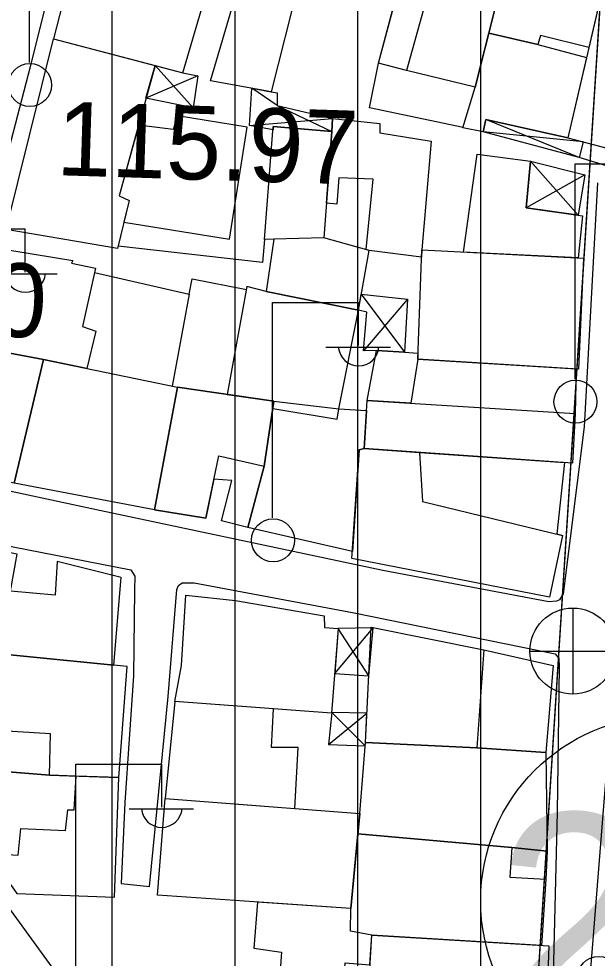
# Model space of a CAD drawing. Extents: x 417997 to 421451, y 4451742 to 4455216.
# Drawn here: x 419754.1 to 419801.2, y 4452848.9 to 4452925.3 of the extents above; entities that cross this region are included whole.
import ezdxf

# ---------------------------------------------------------------- set-up
doc = ezdxf.new("R2010")
doc.units = 0
for name, color, linetype in [('ADAKENARI', 7, 'Continuous'), ('B_Mesken', 7, 'Continuous'), ('B_Sundurma', 7, 'Continuous'), ('B_Teras', 7, 'Continuous'), ('KD_DAIRE', 7, 'Continuous'), ('KD_YGEN', 7, 'Continuous'), ('PL_KON_MEV_350', 7, 'Continuous'), ('S_Elektrik_Diregi', 7, 'Continuous'), ('S_Rogar_Kapagi_Buski', 7, 'Continuous'), ('Sinir_Duvar_tek_tarafa_ait', 7, 'Continuous'), ('TR_ORTAYOGUNKONUT', 7, 'Continuous'), ('Y_Kot_Noktasi', 7, 'Continuous'), ('Y_Yol_Kotu', 7, 'Continuous'), ('Yol_Sose', 7, 'Continuous')]:
    doc.layers.add(name, color=color, linetype=linetype)

msp = doc.modelspace()

# ---------------------------------------------------------------- linework, layer by layer
at = {"layer": 'ADAKENARI'}
msp.add_line((419805.412, 4452988.482), (419786.294, 4452689.029), dxfattribs=at)
msp.add_line((419805.412, 4452988.482), (419786.294, 4452689.029), dxfattribs=at)
at = {"layer": 'B_Mesken'}
for points in [[(419787.575, 4452937.726), (419803.028, 4452933.551), (419800.546, 4452922.915), (419796.601, 4452923.896), (419796.407, 4452923.17), (419792.406, 4452924.084), (419792.932, 4452926.157), (419787.473, 4452927.451), (419787.676, 4452928.181), (419785.339, 4452928.836)], [(419756.955, 4452923.625), (419767.485, 4452920.863), (419770.42, 4452930.842), (419759.463, 4452933.349)], [(419798.832, 4452915.578), (419802.551, 4452914.609), (419803.596, 4452918.497), (419805.256, 4452918.03), (419805.772, 4452920.336), (419804.609, 4452920.709), (419805.689, 4452923.96), (419807.94, 4452923.087), (419810.046, 4452931.679), (419803.028, 4452933.551), (419800.35, 4452922.074)], [(419777.36, 4452930.874), (419776.933, 4452928.233), (419774.676, 4452919.329), (419769.757, 4452920.222), (419772.687, 4452930.16), (419773.835, 4452929.85), (419774.193, 4452931.544)], [(419787.473, 4452927.451), (419792.932, 4452926.157), (419791.291, 4452919.695), (419785.69, 4452921.057), (419783.435, 4452921.642), (419784.491, 4452925.631), (419785.339, 4452928.836), (419787.676, 4452928.181)], [(419798.832, 4452915.578), (419792.161, 4452917.056), (419791.941, 4452916.05), (419790.3, 4452916.385), (419791.291, 4452919.695), (419792.406, 4452924.084), (419796.407, 4452923.17), (419800.36, 4452922.117)], [(419765.232, 4452921.454), (419762.303, 4452910.855), (419763.122, 4452910.47), (419762.186, 4452906.588), (419753.101, 4452908.125), (419756.955, 4452923.625)], [(419762.702, 4452908.728), (419771.296, 4452907.325), (419772.719, 4452916.443), (419767.055, 4452917.361), (419766.712, 4452916.259), (419763.895, 4452916.618), (419762.303, 4452910.855), (419763.122, 4452910.47)], [(419782.415, 4452906.484), (419783.002, 4452912.214), (419780.203, 4452912.314), (419780.04, 4452910.182), (419779.184, 4452910.254), (419779.616, 4452916.101), (419779.676, 4452917.155), (419783.538, 4452916.748), (419783.521, 4452915.991), (419787.723, 4452915.292), (419786.942, 4452906.458), (419786.92, 4452905.871), (419782.654, 4452906.417)], [(419774.91, 4452907.332), (419774.135, 4452907.32), (419774.86, 4452916.503), (419779.616, 4452916.101), (419778.977, 4452907.451)], [(419790.333, 4452906.286), (419791.461, 4452914.239), (419795.803, 4452913.68), (419795.441, 4452909.884), (419800.027, 4452909.232), (419799.691, 4452905.812)], [(419774.91, 4452907.332), (419774.29, 4452903.086), (419781.785, 4452901.564), (419782.654, 4452906.417), (419778.977, 4452907.451)], [(419750.517, 4452898.609), (419752.043, 4452906.651), (419758.528, 4452905.589), (419758.419, 4452905.392), (419760.381, 4452904.97), (419759.319, 4452900.244), (419760.422, 4452899.86), (419759.687, 4452896.813), (419756.154, 4452897.541)], [(419786.618, 4452897.585), (419786.942, 4452906.458), (419800.12, 4452905.79), (419799.707, 4452896.766)], [(419774.29, 4452903.086), (419772.711, 4452903.496), (419771.11, 4452894.707), (419774.916, 4452894.157), (419780.201, 4452893.528), (419781.785, 4452901.564)], [(419753.761, 4452887.481), (419748.057, 4452888.75), (419750.517, 4452898.609), (419756.154, 4452897.541)], [(419799.523, 4452896.778), (419799.436, 4452893.156), (419799.228, 4452889.117), (419786.754, 4452889.987), (419782.259, 4452890.301), (419782.506, 4452894.227), (419783.262, 4452898.29), (419785.528, 4452898.154), (419786.635, 4452898.057), (419786.618, 4452897.585)], [(419753.761, 4452887.481), (419756.154, 4452897.541), (419767.064, 4452895.293), (419765.195, 4452885.327)], [(419774.12, 4452888.872), (419772.799, 4452883.887), (419770.655, 4452884.417), (419771.496, 4452887.7), (419770.028, 4452887.813), (419769.371, 4452884.632), (419765.195, 4452885.327), (419767.064, 4452895.293), (419774.916, 4452894.157)], [(419774.827, 4452893.569), (419780.053, 4452892.692), (419780.201, 4452893.528), (419782.454, 4452893.399), (419782.259, 4452890.301), (419781.847, 4452890.215), (419781.299, 4452881.945), (419772.799, 4452883.887), (419774.12, 4452888.872)], [(419798.563, 4452889.163), (419797.93, 4452883.36), (419798.406, 4452883.244), (419797.356, 4452878.211), (419781.261, 4452881.359), (419781.847, 4452890.215), (419782.259, 4452890.301), (419786.754, 4452889.987)], [(419761.887, 4452872.689), (419762.465, 4452879.824), (419757.273, 4452881.126), (419757.09, 4452878.369), (419753.473, 4452878.698), (419754.018, 4452881.706), (419746.356, 4452883.212), (419744.994, 4452874.429), (419747.424, 4452874.116)], [(419767.375, 4452872.664), (419767.727, 4452878.379), (419771.778, 4452877.955), (419778.988, 4452876.688), (419779.017, 4452875.761), (419780.139, 4452875.667), (419779.609, 4452868.791), (419766.844, 4452869.737)], [(419792.011, 4452873.947), (419797.632, 4452872.668), (419797.058, 4452865.585), (419791.423, 4452865.968), (419782.36, 4452866.412), (419782.821, 4452875.769)], [(419756.651, 4452863.734), (419762.272, 4452863.555), (419762.964, 4452872.583), (419747.424, 4452874.116), (419746.674, 4452864.489), (419751.238, 4452864.174)], [(419776.613, 4452861.039), (419776.889, 4452866.002), (419774.724, 4452865.994), (419774.879, 4452869.142), (419766.844, 4452869.737), (419766.067, 4452861.852)], [(419781.909, 4452860.63), (419782.36, 4452866.412), (419791.423, 4452865.968), (419797.058, 4452865.585), (419797.156, 4452857.567), (419794.284, 4452857.865), (419781.75, 4452858.983)], [(419750.951, 4452857.418), (419750.903, 4452856.964), (419752.187, 4452856.612), (419753.978, 4452854.131), (419761.924, 4452853.831), (419762.272, 4452863.555), (419758.799, 4452863.666), (419756.651, 4452863.734), (419751.586, 4452864.146)], [(419765.428, 4452853.978), (419766.067, 4452861.852), (419781.909, 4452860.63), (419781.164, 4452852.903)], [(419794.284, 4452857.865), (419797.156, 4452857.567), (419797.057, 4452855.279), (419796.681, 4452849.896), (419782.876, 4452850.724), (419781.143, 4452851.058), (419781.164, 4452852.903), (419781.75, 4452858.983)], [(419773.561, 4452853.423), (419773.27, 4452849.67), (419775.528, 4452849.35), (419775.087, 4452843.349), (419778.189, 4452843.164), (419780.347, 4452842.968), (419780.698, 4452848.472), (419782.73, 4452848.309), (419782.876, 4452850.724), (419781.143, 4452851.058), (419781.164, 4452852.903)], [(419782.379, 4452842.497), (419782.876, 4452850.724), (419797.294, 4452849.859), (419796.985, 4452841.313)]]:
    msp.add_lwpolyline(points, close=True, dxfattribs=at)
at = {"layer": 'B_Sundurma'}
for p, q in [((419768.326, 4452918.002), (419765.232, 4452921.454)), ((419768.718, 4452920.608), (419764.495, 4452918.788)), ((419775.184, 4452918.214), (419773.103, 4452919.615)), ((419775.184, 4452918.214), (419779.616, 4452916.101)), ((419772.925, 4452916.588), (419779.676, 4452917.155)), ((419799.765, 4452913.986), (419792.161, 4452917.056)), ((419800.079, 4452915.253), (419791.941, 4452916.05)), ((419795.803, 4452913.68), (419799.677, 4452909.282)), ((419800.229, 4452912.564), (419795.441, 4452909.884)), ((419782.02, 4452902.874), (419785.528, 4452898.154)), ((419785.773, 4452902.442), (419782.214, 4452898.261)), ((419779.857, 4452872.009), (419782.998, 4452875.734)), ((419782.627, 4452871.816), (419780.139, 4452875.667)), ((419779.353, 4452866.244), (419782.478, 4452868.796)), ((419779.614, 4452868.849), (419782.339, 4452866.14))]:
    msp.add_line(p, q, dxfattribs=at)
for points in [[(419767.485, 4452920.863), (419768.718, 4452920.608), (419768.326, 4452918.002), (419764.495, 4452918.788), (419765.232, 4452921.454)], [(419774.838, 4452916.227), (419772.925, 4452916.588), (419773.103, 4452919.615), (419774.676, 4452919.329), (419775.166, 4452919.236), (419775.184, 4452918.214), (419779.676, 4452917.155), (419779.616, 4452916.101), (419774.86, 4452916.503)], [(419800.079, 4452915.253), (419799.765, 4452913.986), (419791.941, 4452916.05), (419792.161, 4452917.056), (419798.832, 4452915.578)], [(419795.803, 4452913.68), (419800.229, 4452912.564), (419799.677, 4452909.282), (419795.441, 4452909.884)], [(419782.02, 4452902.874), (419785.773, 4452902.442), (419785.528, 4452898.154), (419783.262, 4452898.29), (419782.214, 4452898.261), (419782.468, 4452901.389), (419781.785, 4452901.564)], [(419779.857, 4452872.009), (419782.627, 4452871.816), (419782.998, 4452875.734), (419780.139, 4452875.667)], [(419779.614, 4452868.849), (419779.353, 4452866.244), (419782.339, 4452866.14), (419782.36, 4452866.412), (419782.478, 4452868.796)]]:
    msp.add_lwpolyline(points, close=True, dxfattribs=at)
at = {"layer": 'B_Teras'}
for points in [[(419783.435, 4452921.642), (419785.339, 4452928.836), (419787.676, 4452928.181), (419785.69, 4452921.057)], [(419782.506, 4452894.227), (419783.262, 4452898.29), (419785.528, 4452898.154), (419786.635, 4452898.057), (419786.618, 4452897.585), (419786.055, 4452894.003)], [(419765.195, 4452885.327), (419769.371, 4452884.632), (419770.423, 4452889.723), (419774.12, 4452888.872), (419774.916, 4452894.157), (419767.064, 4452895.293)], [(419782.259, 4452890.301), (419782.506, 4452894.227), (419799.436, 4452893.156), (419799.228, 4452889.117)], [(419786.754, 4452889.987), (419786.999, 4452886.01), (419798.406, 4452883.244), (419797.356, 4452878.211), (419781.261, 4452881.359), (419781.847, 4452890.215), (419782.259, 4452890.301)], [(419782.821, 4452875.769), (419792.011, 4452873.947), (419791.423, 4452865.968), (419782.36, 4452866.412)], [(419751.371, 4452867.435), (419751.238, 4452864.174), (419756.651, 4452863.734), (419756.734, 4452867.107)], [(419751.586, 4452864.146), (419750.951, 4452857.418), (419754.099, 4452857.225), (419754.299, 4452859.406), (419757.93, 4452859.251), (419758.138, 4452860.937), (419758.661, 4452860.936), (419758.799, 4452863.666), (419756.651, 4452863.734)], [(419781.75, 4452858.983), (419794.284, 4452857.865), (419794.117, 4452855.436), (419797.057, 4452855.279), (419796.681, 4452849.896), (419782.876, 4452850.724), (419781.143, 4452851.058), (419781.164, 4452852.903)]]:
    msp.add_lwpolyline(points, close=True, dxfattribs=at)
at = {"layer": 'KD_DAIRE'}
msp.add_circle((419806.742, 4452853.525), 15, dxfattribs=at)
msp.add_circle((419806.742, 4452853.525), 15, dxfattribs=at)
at = {"layer": 'PL_KON_MEV_350'}
msp.add_lwpolyline([(419796.331, 4452996.105), (419805.412, 4452988.482), (419786.294, 4452689.029), (419775.978, 4452676.538), (419568.876, 4452622.815), (419561.752, 4452629.972), (419581.871, 4452706.077), (419635.792, 4452719.454), (419637.405, 4452760.32), (419700.317, 4452851.73), (419754.087, 4452844.74), (419741.182, 4452876.464), (419703.543, 4452885.605), (419700.317, 4452851.73), (419637.405, 4452760.32), (419580.562, 4452749.662), (419577.387, 4452855.396), (419570.344, 4452931.114), (419579.136, 4452943.428)], close=True, dxfattribs=at)
at = {"layer": 'S_Elektrik_Diregi'}
for p, q in [((419755.012, 4452921.707), (419755.012, 4452939.207)), ((419799.425, 4452895.954), (419799.425, 4452913.454)), ((419799.425, 4452913.454), (419806.425, 4452913.454)), ((419747.668, 4452908.162), (419754.668, 4452908.162)), ((419754.668, 4452904.662), (419754.668, 4452908.162)), ((419752.008, 4452904.522), (419757.259, 4452904.522)), ((419774.803, 4452884.681), (419774.803, 4452902.181)), ((419774.803, 4452902.181), (419781.803, 4452902.181)), ((419781.803, 4452898.681), (419781.803, 4452902.181)), ((419779.143, 4452898.541), (419784.393, 4452898.541)), ((419758.777, 4452847.139), (419758.777, 4452864.639)), ((419758.777, 4452864.639), (419765.777, 4452864.639)), ((419765.777, 4452861.139), (419765.777, 4452864.639)), ((419763.117, 4452860.999), (419768.367, 4452860.999))]:
    msp.add_line(p, q, dxfattribs=at)
for centre in [(419755.048, 4452919.871), (419799.461, 4452894.118), (419774.839, 4452882.845), (419801.348, 4452847.242)]:
    msp.add_circle(centre, 1.75, dxfattribs=at)
for centre in [(419754.669, 4452904.675), (419781.804, 4452898.693), (419765.778, 4452861.152)]:
    msp.add_arc(centre, 1.658, 184.83843, 355.14641, dxfattribs=at)
at = {"layer": 'S_Rogar_Kapagi_Buski'}
for p, q in [((419799.242, 4452877.334), (419799.242, 4452870.334)), ((419795.742, 4452873.834), (419802.742, 4452873.834))]:
    msp.add_line(p, q, dxfattribs=at)
msp.add_circle((419799.242, 4452873.834), 3.5, dxfattribs=at)
at = {"layer": 'Sinir_Duvar_tek_tarafa_ait'}
for points in [[(419790.308, 4452916.411), (419782.678, 4452918.007), (419783.435, 4452921.642)], [(419803.406, 4452912.871), (419799.765, 4452913.986)], [(419774.135, 4452907.32), (419773.977, 4452905.435), (419762.229, 4452906.765)], [(419760.305, 4452904.632), (419767.997, 4452902.873), (419766.621, 4452895.384)], [(419767.997, 4452902.873), (419768.251, 4452904.109), (419772.665, 4452903.245)]]:
    msp.add_lwpolyline(points, dxfattribs=at)
at = {"layer": 'TR_ORTAYOGUNKONUT'}
for p, q in [((419791.752, 4452774.516), (419791.752, 4452994.995)), ((419791.752, 4452774.516), (419791.752, 4452994.995)), ((419781.752, 4452683.529), (419781.752, 4452992.569)), ((419781.752, 4452683.529), (419781.752, 4452992.569)), ((419771.752, 4452675.442), (419771.752, 4452990.144)), ((419771.752, 4452675.442), (419771.752, 4452990.144)), ((419761.752, 4452672.848), (419761.752, 4452987.719)), ((419761.752, 4452672.848), (419761.752, 4452987.719))]:
    msp.add_line(p, q, dxfattribs=at)
at = {"layer": 'Yol_Sose'}
for points in [[(419749.693, 4452900.748), (419755.089, 4452921.382), (419760.899, 4452944.517), (419761.117, 4452944.903), (419761.738, 4452944.896), (419762.668, 4452944.603), (419764.174, 4452944.284)], [(419801.242, 4452911.917), (419800.168, 4452892.073), (419798.467, 4452878.487), (419798.162, 4452878.004), (419797.905, 4452877.891), (419797.294, 4452877.839), (419783.783, 4452880.391), (419760.846, 4452885.235), (419747.416, 4452888.102)], [(419746.431, 4452883.717), (419763.266, 4452880.439), (419763.588, 4452879.934), (419763.571, 4452878.789), (419763.473, 4452871.827), (419762.784, 4452861.526), (419762.471, 4452854.923), (419764.793, 4452854.7), (419766.296, 4452870.137), (419766.996, 4452878.852), (419767.143, 4452879.17), (419767.444, 4452879.397), (419768.416, 4452879.394), (419781.437, 4452876.942), (419797.793, 4452873.618), (419798.102, 4452873.231), (419798.128, 4452872.571), (419797.971, 4452860.728), (419797.329, 4452834.186)], [(419800.118, 4452840.512), (419802.554, 4452871.066), (419802.701, 4452872.101), (419802.879, 4452872.227), (419803.339, 4452872.217), (419809.931, 4452871.203)], [(419757.559, 4452762.122), (419758.916, 4452777.444), (419762.877, 4452814.59), (419762.568, 4452829.52), (419758.43, 4452845.971), (419749.714, 4452857.904), (419744.492, 4452864.857)]]:
    msp.add_lwpolyline(points, dxfattribs=at)

# ---------------------------------------------------------------- texts
at = {"layer": 'KD_YGEN'}
msp.add_text('20', height=17, dxfattribs=at).set_placement((419792.978, 4452843.629))
msp.add_text('20', height=17, dxfattribs=at).set_placement((419792.978, 4452843.629))
at = {"layer": 'Y_Kot_Noktasi'}
msp.add_text('115.97 ', height=6, rotation=358.2043, dxfattribs=at).set_placement((419757.155, 4452912.542))
at = {"layer": 'Y_Yol_Kotu'}
msp.add_text('115.40 ', height=6, rotation=358.2043, dxfattribs=at).set_placement((419731.797, 4452900.069))

doc.saveas('drawing.dxf')
